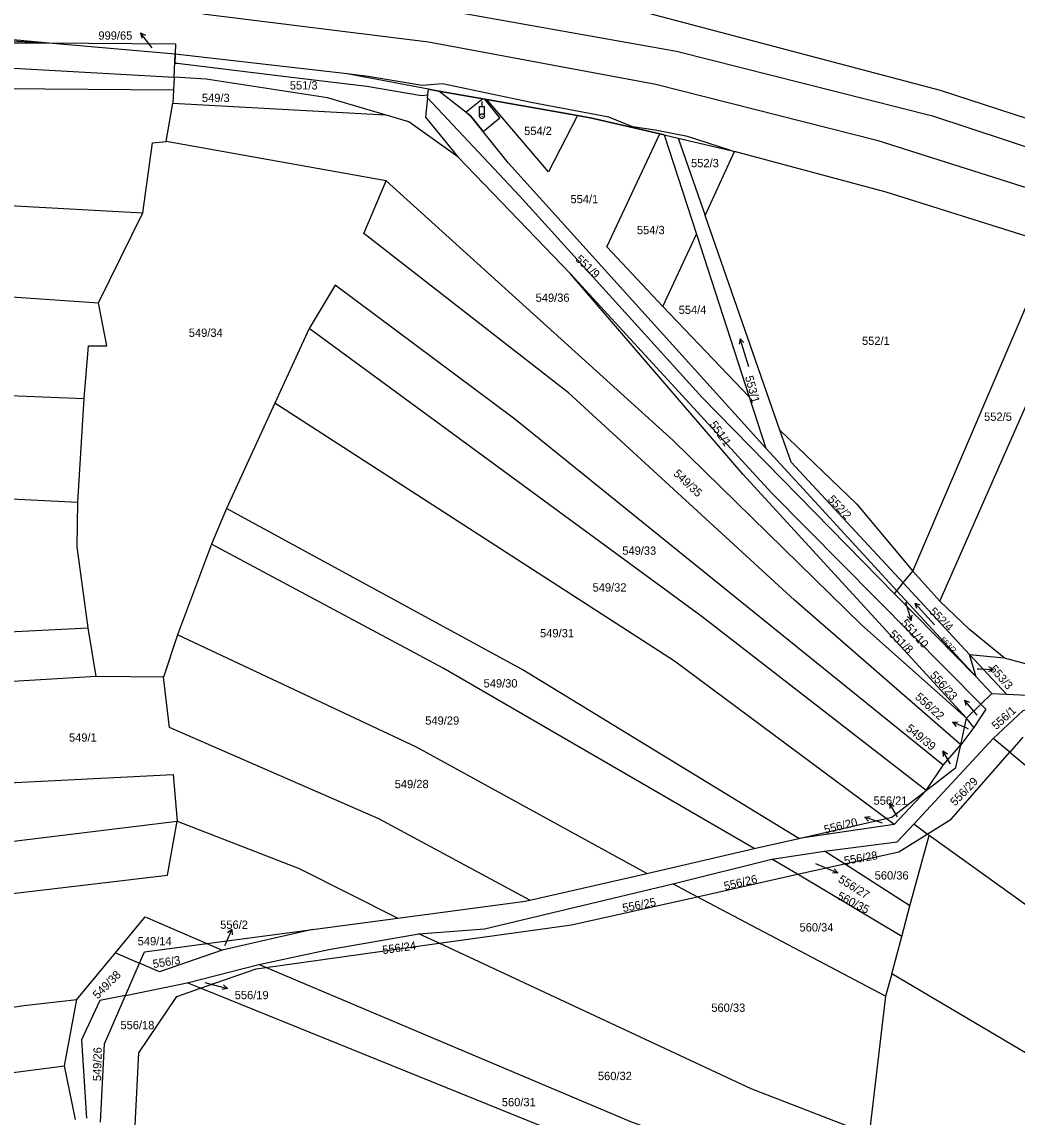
# Model space of a CAD drawing. Extents: x -757266 to -753360, y -1162585 to -1157740.
# Drawn here: x -756704.9 to -756500.9, y -1161136.8 to -1160912.3 of the extents above; entities that cross this region are included whole.
import ezdxf

# ---------------------------------------------------------------- set-up
doc = ezdxf.new("R2010")
doc.units = 0
for name, color, linetype in [('Hranice parcel', 7, 'Continuous'), ('Parcelní čísla', 7, 'Continuous'), ('Pop  PČ popisy', 7, 'Continuous'), ('Poz předměty', 7, 'Continuous'), ('Věcná břemena k části', 7, 'Continuous'), ('Značky kultur', 7, 'Continuous')]:
    doc.layers.add(name, color=color, linetype=linetype)

msp = doc.modelspace()

# ---------------------------------------------------------------- linework, layer by layer
at = {"layer": 'Hranice parcel'}
for p, q in [((-756673.41, -1160918.93), (-756700.06, -1160916.61)), ((-756673.65, -1160923.69), (-756673.41, -1160918.93)), ((-756673.65, -1160923.69), (-756673.78, -1160926.25)), ((-756673.78, -1160926.25), (-756673.92, -1160928.98)), ((-756621.73, -1160927.9), (-756621.55, -1160926.13)), ((-756619.38, -1160926.54), (-756621.55, -1160926.13)), ((-756609.6, -1160928.26), (-756619.38, -1160926.54)), ((-756675.3, -1160936.87), (-756673.92, -1160928.98)), ((-756673.92, -1160928.98), (-756630.39, -1160931.42)), ((-756591, -1160931.53), (-756609.6, -1160928.26)), ((-756573.21, -1160935.51), (-756574.14, -1160935.29)), ((-756573.21, -1160935.51), (-756566.62, -1160955.85)), ((-756573.21, -1160935.51), (-756570.38, -1160936.17)), ((-756570.38, -1160936.17), (-756564.85, -1160952.01)), ((-756630.22, -1160944.92), (-756675.3, -1160936.87)), ((-756615.49, -1160939.97), (-756592.43, -1160963.95)), ((-756564.85, -1160952.01), (-756558.79, -1160938.9)), ((-756689.17, -1160969.91), (-756680.04, -1160951.48)), ((-756549.49, -1160996), (-756564.85, -1160952.01)), ((-756573.47, -1160970.65), (-756566.62, -1160955.85)), ((-756566.62, -1160955.85), (-756555.83, -1160989.17)), ((-756522.28, -1161024.93), (-756493.71, -1160958.15)), ((-756516.76, -1161031.04), (-756485.86, -1160960.99)), ((-756555.83, -1160989.17), (-756573.47, -1160970.65)), ((-756645.99, -1160975.15), (-756653.04, -1160990.49)), ((-756693.36, -1161010.79), (-756692.06, -1160989.51)), ((-756555.83, -1160989.17), (-756552.42, -1160999.72)), ((-756653.04, -1160990.49), (-756662.95, -1161012.07)), ((-756552.42, -1160999.72), (-756525.51, -1161028.91)), ((-756662.95, -1161012.07), (-756666.02, -1161019.39)), ((-756666.02, -1161019.39), (-756672.96, -1161037.99)), ((-756524.23, -1161027.33), (-756522.28, -1161024.93)), ((-756516.76, -1161031.04), (-756522.28, -1161024.93)), ((-756525.51, -1161028.91), (-756524.23, -1161027.33)), ((-756510.64, -1161041.98), (-756524.23, -1161027.33)), ((-756526.03, -1161029.55), (-756525.51, -1161028.91)), ((-756509.25, -1161046.56), (-756526.03, -1161029.55)), ((-756525.51, -1161028.91), (-756509.25, -1161046.56)), ((-756689.66, -1161046.51), (-756691.3, -1161036.51)), ((-756672.96, -1161037.99), (-756675.83, -1161046.66)), ((-756503.07, -1161050.14), (-756510.64, -1161041.98)), ((-756509.25, -1161046.56), (-756510.64, -1161041.98)), ((-756510.64, -1161041.98), (-756503.57, -1161042.68)), ((-756503.57, -1161042.68), (-756496.46, -1161044.58)), ((-756675.83, -1161046.66), (-756689.66, -1161046.51)), ((-756509.25, -1161046.56), (-756506.07, -1161050.01)), ((-756508.3, -1161052.17), (-756506.07, -1161050.01)), ((-756506.07, -1161050.01), (-756503.07, -1161050.14)), ((-756511.23, -1161055.01), (-756508.3, -1161052.17)), ((-756512.43, -1161060.49), (-756511.23, -1161055.01)), ((-756509.76, -1161056.96), (-756511.23, -1161055.01)), ((-756509.76, -1161056.96), (-756512.43, -1161060.49)), ((-756522.09, -1161076.74), (-756505.82, -1161059.19)), ((-756502.4, -1161062.02), (-756505.82, -1161059.19)), ((-756499.69, -1161058.92), (-756502.4, -1161062.02)), ((-756516.04, -1161064.64), (-756512.43, -1161060.49)), ((-756502.4, -1161062.02), (-756477.94, -1161082.3)), ((-756519.55, -1161069.89), (-756516.04, -1161064.64)), ((-756519.55, -1161069.89), (-756526.08, -1161076.81)), ((-756545.63, -1161079.69), (-756527.74, -1161075.58)), ((-756526.08, -1161076.81), (-756527.74, -1161075.58)), ((-756526.08, -1161076.81), (-756545.63, -1161079.69)), ((-756519.31, -1161078.8), (-756522.09, -1161076.74)), ((-756554.75, -1161081.78), (-756545.63, -1161079.69)), ((-756522.86, -1161093.52), (-756518.92, -1161079.09)), ((-756518.92, -1161079.09), (-756519.31, -1161078.8)), ((-756576.81, -1161086.84), (-756554.75, -1161081.78)), ((-756551.17, -1161083.9), (-756540.34, -1161082.3)), ((-756536.3, -1161084.89), (-756540.34, -1161082.3)), ((-756571.43, -1161089), (-756551.17, -1161083.9)), ((-756545.9, -1161087.04), (-756551.17, -1161083.9)), ((-756545.9, -1161087.04), (-756536.3, -1161084.89)), ((-756522.86, -1161093.52), (-756536.3, -1161084.89)), ((-756600.75, -1161092.33), (-756576.81, -1161086.84)), ((-756566.45, -1161091.63), (-756571.43, -1161089)), ((-756566.45, -1161091.63), (-756545.9, -1161087.04)), ((-756524.51, -1161099.79), (-756545.9, -1161087.04)), ((-756527.86, -1161112.04), (-756566.45, -1161091.63)), ((-756524.51, -1161099.79), (-756522.86, -1161093.52)), ((-756645.33, -1161098.35), (-756627.79, -1161096.02)), ((-756666.92, -1161101.22), (-756645.33, -1161098.35)), ((-756645.33, -1161098.35), (-756663.8, -1161102.56)), ((-756619.33, -1161101.17), (-756623.53, -1161099.21)), ((-756526.6, -1161107.43), (-756524.51, -1161099.79)), ((-756666.92, -1161101.22), (-756663.8, -1161102.56)), ((-756654.85, -1161106.12), (-756619.33, -1161101.17)), ((-756693.59, -1161112.72), (-756685.66, -1161103.14)), ((-756685.66, -1161103.14), (-756680.75, -1161105.26)), ((-756683.6, -1161111.84), (-756680.75, -1161105.26)), ((-756670.99, -1161109.26), (-756656.3, -1161105.51)), ((-756654.85, -1161106.12), (-756656.3, -1161105.51)), ((-756683.6, -1161111.84), (-756670.99, -1161109.26)), ((-756668.22, -1161110.38), (-756670.99, -1161109.26)), ((-756526.6, -1161107.43), (-756527.86, -1161112.04)), ((-756460.51, -1161146.45), (-756526.6, -1161107.43)), ((-756696.13, -1161126.26), (-756693.59, -1161112.72)), ((-756527.86, -1161112.04), (-756531.19, -1161140.34)), ((-756818.6, -1161142.25), (-756696.13, -1161126.26)), ((-756693.85, -1161137.3), (-756696.13, -1161126.26))]:
    msp.add_line(p, q, dxfattribs=at)
for points in [[(-756619.33, -1160903.88), (-756577.49, -1160910.26), (-756516.69, -1160926.33), (-756477.86, -1160938.97), (-756467.28, -1160942.69), (-756436.37, -1160956.11), (-756402.66, -1160971.04), (-756365.31, -1160990.59), (-756332.18, -1161010.49), (-756327.59, -1161013.25), (-756311.79, -1161023.35), (-756261.25, -1161059.52), (-756244.95, -1161072.68), (-756241.63, -1161075.37), (-756205.74, -1161107.01)], [(-756619.9, -1160909.59), (-756570.69, -1160918.36), (-756518.23, -1160931.61), (-756479.8, -1160944.32), (-756438.52, -1160960.99), (-756404.97, -1160975.81), (-756367.56, -1160995.11), (-756330.79, -1161017.74), (-756301.4, -1161039.07), (-756269.03, -1161062.15), (-756235.9, -1161088.11), (-756216.97, -1161104.74), (-756206.58, -1161113.87)], [(-756700.06, -1160916.61), (-756726.68, -1160915.36), (-756753.38, -1160916.16), (-756815.18, -1160920.45)], [(-756700.06, -1160916.61), (-756727.99, -1160916.9), (-756815.18, -1160920.45)], [(-756700.06, -1160916.61), (-756673.35, -1160916.82), (-756673.41, -1160918.93)], [(-756621.55, -1160926.13), (-756638.2, -1160922.98), (-756673.41, -1160918.93)], [(-756815.31, -1160929.59), (-756814.15, -1160928.44), (-756803.69, -1160924.43), (-756786.05, -1160922.88), (-756721.24, -1160921.03), (-756673.65, -1160923.69)], [(-756630.39, -1160931.42), (-756642.19, -1160927.94), (-756667.06, -1160924.06), (-756673.65, -1160923.69)], [(-756815.31, -1160929.59), (-756787.18, -1160929.21), (-756735.33, -1160925.77), (-756673.78, -1160926.25)], [(-756552.42, -1160999.72), (-756605.11, -1160941.3), (-756612.89, -1160931.58), (-756619.38, -1160926.54)], [(-756621.73, -1160927.9), (-756622.13, -1160931.88), (-756615.49, -1160939.97)], [(-756526.03, -1161029.55), (-756565.43, -1160989.31), (-756602.85, -1160947.97), (-756621.73, -1160927.9)], [(-756591, -1160931.53), (-756596.94, -1160943.08), (-756609.6, -1160928.26)], [(-756615.49, -1160939.97), (-756625.56, -1160932.84), (-756630.39, -1160931.42)], [(-756574.14, -1160935.29), (-756588.06, -1160932.05), (-756591, -1160931.53)], [(-756573.47, -1160970.65), (-756585, -1160958.45), (-756574.14, -1160935.29)], [(-756570.38, -1160936.17), (-756559.57, -1160938.69), (-756558.79, -1160938.9)], [(-756680.04, -1160951.48), (-756678.06, -1160937.1), (-756675.3, -1160936.87)], [(-756493.71, -1160958.15), (-756497.74, -1160956.69), (-756527.72, -1160947.21), (-756558.79, -1160938.9)], [(-756512.43, -1161060.49), (-756546.53, -1161030.87), (-756592.83, -1160988.38), (-756634.8, -1160955.71), (-756630.22, -1160944.92)], [(-756511.23, -1161055.01), (-756532.72, -1161036), (-756571.36, -1160998.1), (-756630.22, -1160944.92)], [(-756833.12, -1160953.42), (-756777.14, -1160949.58), (-756721.2, -1160949.2), (-756680.04, -1160951.48)], [(-756592.43, -1160963.95), (-756551.18, -1161008.96), (-756508.3, -1161052.17)], [(-756511.23, -1161055.01), (-756557.06, -1161005.08), (-756592.43, -1160963.95)], [(-756516.04, -1161064.64), (-756603.83, -1160993.79), (-756640.62, -1160966.29), (-756645.99, -1160975.15)], [(-756866.51, -1160976.67), (-756828.03, -1160971.91), (-756765.06, -1160968.27), (-756717.92, -1160967.91), (-756689.17, -1160969.91)], [(-756692.06, -1160989.51), (-756691.2, -1160978.76), (-756687.45, -1160978.76), (-756689.17, -1160969.91)], [(-756519.55, -1161069.89), (-756565.47, -1161034.3), (-756645.99, -1160975.15)], [(-756862.55, -1160999.03), (-756844.19, -1160996.38), (-756779.15, -1160989.8), (-756727.9, -1160988.08), (-756692.06, -1160989.51)], [(-756527.74, -1161075.58), (-756571.11, -1161043.35), (-756653.04, -1160990.49)], [(-756524.23, -1161027.33), (-756547.19, -1161002.59), (-756549.49, -1160996)], [(-756549.49, -1160996), (-756533.73, -1161011.2), (-756522.28, -1161024.93)], [(-756858.56, -1161018.98), (-756830.87, -1161016.4), (-756749.24, -1161010.54), (-756719.5, -1161009.44), (-756693.36, -1161010.79)], [(-756691.3, -1161036.51), (-756693.54, -1161019.92), (-756693.36, -1161010.79)], [(-756545.63, -1161079.69), (-756602.36, -1161045.08), (-756662.95, -1161012.07)], [(-756554.75, -1161081.78), (-756618.51, -1161044.82), (-756666.02, -1161019.39)], [(-756503.57, -1161042.68), (-756510.66, -1161036.86), (-756516.76, -1161031.04)], [(-756852.13, -1161048.8), (-756769.79, -1161040.5), (-756691.3, -1161036.51)], [(-756576.81, -1161086.84), (-756623.96, -1161060.99), (-756672.96, -1161037.99)], [(-756689.66, -1161046.51), (-756770.6, -1161051.38), (-756806.97, -1161055.03), (-756846.07, -1161060.51)], [(-756600.75, -1161092.33), (-756631.67, -1161075.69), (-756674.63, -1161056.94), (-756675.83, -1161046.66)], [(-756503.07, -1161050.14), (-756482.76, -1161051.05), (-756384.84, -1161081.86), (-756380.33, -1161082.7)], [(-756508.3, -1161052.17), (-756507.27, -1161053.2), (-756509.76, -1161056.96)], [(-756505.82, -1161059.19), (-756499.65, -1161053.48), (-756491.63, -1161051.47), (-756469.1, -1161058.85)], [(-756519.55, -1161069.89), (-756513.46, -1161065.18), (-756512.43, -1161060.49)], [(-756519.31, -1161078.8), (-756514.4, -1161075.76), (-756502.4, -1161062.02)], [(-756838.62, -1161081.37), (-756806.21, -1161079.23), (-756800.73, -1161075.13), (-756777.91, -1161073.3), (-756737.3, -1161069.8), (-756673.85, -1161066.6), (-756673.02, -1161076.14)], [(-756527.74, -1161075.58), (-756526.56, -1161075.31), (-756519.55, -1161069.89)], [(-756832.61, -1161096.07), (-756807.12, -1161092.52), (-756673.02, -1161076.14)], [(-756828.59, -1161108.74), (-756732.9, -1161094.02), (-756675.04, -1161087.24), (-756673.02, -1161076.14)], [(-756673.02, -1161076.14), (-756648.04, -1161085.82), (-756627.79, -1161096.02)], [(-756540.34, -1161082.3), (-756525.5, -1161080.35), (-756522.09, -1161076.74)], [(-756536.3, -1161084.89), (-756525.13, -1161082.4), (-756519.31, -1161078.8)], [(-756456.71, -1161119.98), (-756487.21, -1161101.85), (-756518.92, -1161079.09)], [(-756623.53, -1161099.21), (-756610.04, -1161098.19), (-756571.43, -1161089)], [(-756627.79, -1161096.02), (-756601.73, -1161092.56), (-756600.75, -1161092.33)], [(-756619.33, -1161101.17), (-756592.25, -1161097.4), (-756566.45, -1161091.63)], [(-756685.66, -1161103.14), (-756679.56, -1161095.78), (-756666.92, -1161101.22)], [(-756656.3, -1161105.51), (-756641.96, -1161102.44), (-756623.53, -1161099.21)], [(-756680.75, -1161105.26), (-756679.73, -1161102.92), (-756666.92, -1161101.22)], [(-756531.19, -1161140.34), (-756555.37, -1161131.01), (-756619.33, -1161101.17)], [(-756663.8, -1161102.56), (-756676.66, -1161107.03), (-756680.75, -1161105.26)], [(-756668.22, -1161110.38), (-756656.83, -1161106.4), (-756654.85, -1161106.12)], [(-756532.02, -1161155.27), (-756580.06, -1161137.77), (-756654.85, -1161106.12)], [(-756681.73, -1161139.82), (-756680.88, -1161123.6), (-756673.07, -1161112.08), (-756668.22, -1161110.38)], [(-756532.8, -1161163.28), (-756587.11, -1161143.22), (-756668.22, -1161110.38)], [(-756821.67, -1161130.4), (-756771.76, -1161123.33), (-756757.48, -1161122.15), (-756723.47, -1161116.7), (-756704.48, -1161113.9), (-756693.59, -1161112.72)], [(-756683.6, -1161111.84), (-756688.85, -1161112.91), (-756692.61, -1161120.96), (-756691.59, -1161137)], [(-756688.72, -1161137.82), (-756687.92, -1161121.79), (-756683.6, -1161111.84)]]:
    msp.add_lwpolyline(points, dxfattribs=at)
at = {"layer": 'Pop  PČ popisy'}
for p, q in [((-756678.67, -1160916.95), (-756680.518, -1160914.585)), ((-756680.518, -1160914.585), (-756679.506, -1160915.066)), ((-756680.518, -1160914.585), (-756680.296, -1160915.683)), ((-756678.14, -1160917.64), (-756678.67, -1160916.95)), ((-756523.77, -1161031.23), (-756523.48, -1161032.15)), ((-756523.48, -1161032.15), (-756522.603, -1161035.02)), ((-756522.603, -1161035.02), (-756523.374, -1161034.209)), ((-756522.603, -1161035.02), (-756522.417, -1161033.916)), ((-756509.11, -1161044.91), (-756508.7, -1161044.93)), ((-756508.7, -1161044.93), (-756505.703, -1161045.087)), ((-756505.703, -1161045.087), (-756506.729, -1161045.535)), ((-756505.703, -1161045.087), (-756506.677, -1161044.535)), ((-756509.73, -1161053.62), (-756511.699, -1161051.355)), ((-756511.699, -1161051.355), (-756510.664, -1161051.782)), ((-756511.699, -1161051.355), (-756511.42, -1161052.439)), ((-756509.06, -1161054.4), (-756509.73, -1161053.62)), ((-756514.102, -1161055.877), (-756512.985, -1161055.808)), ((-756511.34, -1161057.05), (-756514.102, -1161055.877)), ((-756514.102, -1161055.877), (-756513.376, -1161056.73)), ((-756510.84, -1161057.27), (-756511.34, -1161057.05)), ((-756514.6, -1161064.35), (-756516.1, -1161061.751)), ((-756516.1, -1161061.751), (-756515.166, -1161062.368)), ((-756516.1, -1161061.751), (-756516.033, -1161062.869)), ((-756514.54, -1161064.46), (-756514.6, -1161064.35)), ((-756525.53, -1161075.03), (-756527.03, -1161072.431)), ((-756527.03, -1161072.431), (-756526.096, -1161073.048)), ((-756527.03, -1161072.431), (-756526.963, -1161073.549)), ((-756532.124, -1161075.353), (-756531.017, -1161075.186)), ((-756529.27, -1161076.28), (-756532.124, -1161075.353)), ((-756532.124, -1161075.353), (-756531.326, -1161076.138)), ((-756525.4, -1161075.26), (-756525.53, -1161075.03)), ((-756528.46, -1161076.54), (-756529.27, -1161076.28)), ((-756542.2, -1161084.82), (-756540.4, -1161085.57)), ((-756540.4, -1161085.57), (-756537.638, -1161086.743)), ((-756537.638, -1161086.743), (-756538.755, -1161086.812)), ((-756537.638, -1161086.743), (-756538.364, -1161085.89)), ((-756663.01, -1161101.08), (-756661.837, -1161098.318)), ((-756661.837, -1161098.318), (-756662.69, -1161099.044)), ((-756661.837, -1161098.318), (-756661.768, -1161099.435)), ((-756663.25, -1161101.65), (-756663.01, -1161101.08)), ((-756667.36, -1161109.19), (-756665.59, -1161109.66)), ((-756665.59, -1161109.66), (-756662.691, -1161110.437)), ((-756662.691, -1161110.437), (-756663.788, -1161110.661)), ((-756662.691, -1161110.437), (-756663.529, -1161109.694))]:
    msp.add_line(p, q, dxfattribs=at)
at = {"layer": 'Poz předměty'}
for p, q in [((-756667.78, -1160910.67), (-756621.54, -1160916.43)), ((-756621.54, -1160916.43), (-756574.92, -1160925.1)), ((-756574.92, -1160925.1), (-756529.61, -1160936.58)), ((-756611.05, -1160929.676), (-756610.05, -1160929.676)), ((-756611.05, -1160931.676), (-756611.05, -1160929.676)), ((-756610.55, -1160929.676), (-756610.55, -1160928.676)), ((-756610.05, -1160931.676), (-756610.05, -1160929.676)), ((-756529.61, -1160936.58), (-756485.2, -1160950.7))]:
    msp.add_line(p, q, dxfattribs=at)
for radius in [0.5, 0.0303]:
    msp.add_circle((-756610.55, -1160931.6776), radius, dxfattribs=at)
at = {"layer": 'Věcná břemena k části'}
for points in [[(-756700.06, -1160916.61), (-756712.46, -1160915.48), (-756726.07, -1160914.37), (-756733.88, -1160914.87), (-756750.68, -1160915.88), (-756779.46, -1160917.3), (-756792.89, -1160917.93), (-756807.46, -1160919.64), (-756819.25, -1160920.62), (-756815.18, -1160920.45), (-756750.64, -1160917.82), (-756733.62, -1160916.86), (-756726.09, -1160916.37), (-756720.57, -1160916.82)], [(-756559.57, -1160938.69), (-756568.45, -1160935.83), (-756575.07, -1160934.57), (-756579.69, -1160933.84), (-756584.55, -1160931.89), (-756600.51, -1160928.84), (-756618.65, -1160925.05), (-756622.84, -1160925.38), (-756633.86, -1160923.52), (-756638.2, -1160922.98), (-756673.41, -1160918.93), (-756673.5, -1160920.78), (-756673.04, -1160920.82), (-756651.88, -1160923.41), (-756634.15, -1160925.5), (-756622.93, -1160927.4), (-756621.67, -1160927.29), (-756621.55, -1160926.13), (-756619.38, -1160926.54), (-756609.6, -1160928.26), (-756591, -1160931.53), (-756588.06, -1160932.05), (-756574.14, -1160935.29), (-756573.21, -1160935.51), (-756570.38, -1160936.17)], [(-756613.83, -1160930.85), (-756612.89, -1160931.58), (-756610.31, -1160934.8), (-756606.93, -1160932.02), (-756610, -1160928.19), (-756610.4, -1160928.12)]]:
    msp.add_lwpolyline(points, close=True, dxfattribs=at)
at = {"layer": 'Značky kultur'}
for p, q in [((-756557.634, -1160977.292), (-756557.828, -1160978.373)), ((-756555.88, -1160983.03), (-756557.634, -1160977.292)), ((-756557.634, -1160977.292), (-756556.869, -1160978.08)), ((-756517.808, -1161035.911), (-756521.822, -1161031.452)), ((-756521.822, -1161031.452), (-756521.541, -1161032.514)), ((-756521.822, -1161031.452), (-756520.796, -1161031.843))]:
    msp.add_line(p, q, dxfattribs=at)

# ---------------------------------------------------------------- texts
at = {"layer": 'Parcelní čísla'}
for s, p in [('999/65', (-756689.175, -1160915.99)), ('551/3', (-756649.95, -1160926.2)), ('549/3', (-756667.96, -1160928.77)), ('554/2', (-756601.92, -1160935.54)), ('552/3', (-756567.71, -1160942.13)), ('554/1', (-756592.43, -1160949.51)), ('554/3', (-756578.81, -1160955.85)), ('549/36', (-756599.57, -1160969.71)), ('554/4', (-756570.25, -1160972.19)), ('549/34', (-756670.65, -1160976.9)), ('552/1', (-756532.68, -1160978.55)), ('552/5', (-756507.66, -1160994.1)), ('549/33', (-756581.81, -1161021.55)), ('549/32', (-756587.9, -1161029.09)), ('549/31', (-756598.66, -1161038.47)), ('549/30', (-756610.23, -1161048.75)), ('549/29', (-756622.19, -1161056.37)), ('549/1', (-756695.21, -1161059.85)), ('549/28', (-756628.45, -1161069.38)), ('556/21', (-756530.31, -1161072.78)), ('560/36', (-756530.08, -1161088.11)), ('556/2', (-756664.22, -1161098.21)), ('560/34', (-756545.49, -1161098.75)), ('549/14', (-756681.12, -1161101.59)), ('556/19', (-756661.24, -1161112.628)), ('560/33', (-756563.56, -1161115.22)), ('556/18', (-756684.66, -1161118.78)), ('560/32', (-756586.8, -1161129.21)), ('560/31', (-756606.5, -1161134.57))]:
    msp.add_text(s, height=1.7, dxfattribs=at).set_placement(p)
for s, height, rotation, p in [('551/9', 1.7, 317, (-756591.529, -1160961.161)), ('553/1', 1.7, 285, (-756556.671, -1160985.109)), ('551/1', 1.7, 305, (-756564.006, -1160994.867)), ('549/35', 1.7, 317, (-756571.469, -1161005.111)), ('552/2', 1.7, 313, (-756539.811, -1161010.299)), ('552/4', 1.7, 315, (-756519.001, -1161033.341)), ('551/10', 1.7, 312, (-756524.8, -1161035.668)), ('551/8', 1.7, 316, (-756527.28, -1161038.011)), ('553/2', 1.1, 315, (-756516.678, -1161039.038)), ('553/3', 1.7, 311, (-756506.6, -1161045.028)), ('556/23', 1.7, 312, (-756518.874, -1161046.321)), ('556/22', 1.7, 318, (-756521.936, -1161050.908)), ('556/1', 1.7, 42, (-756505.161, -1161057.501)), ('549/39', 1.7, 321, (-756523.82, -1161057.411)), ('556/29', 1.7, 46, (-756513.588, -1161073.14)), ('556/20', 1.7, 14, (-756540.225, -1161078.744)), ('556/28', 1.7, 10, (-756536.212, -1161085.117)), ('556/26', 1.7, 13, (-756560.758, -1161090.308)), ('556/27', 1.7, 328, (-756537.709, -1161088.505)), ('560/35', 1.7, 333, (-756537.915, -1161092.007)), ('556/25', 1.7, 10.999997, (-756581.607, -1161094.794)), ('556/24', 1.7, 8, (-756630.861, -1161103.401)), ('556/3', 1.7, 9, (-756677.897, -1161106.269)), ('549/38', 1.7, 45, (-756689.328, -1161112.711)), ('549/26', 1.7, 89, (-756688.61, -1161129.434))]:
    msp.add_text(s, height=height, rotation=rotation, dxfattribs=at).set_placement(p)

doc.saveas('drawing.dxf')
